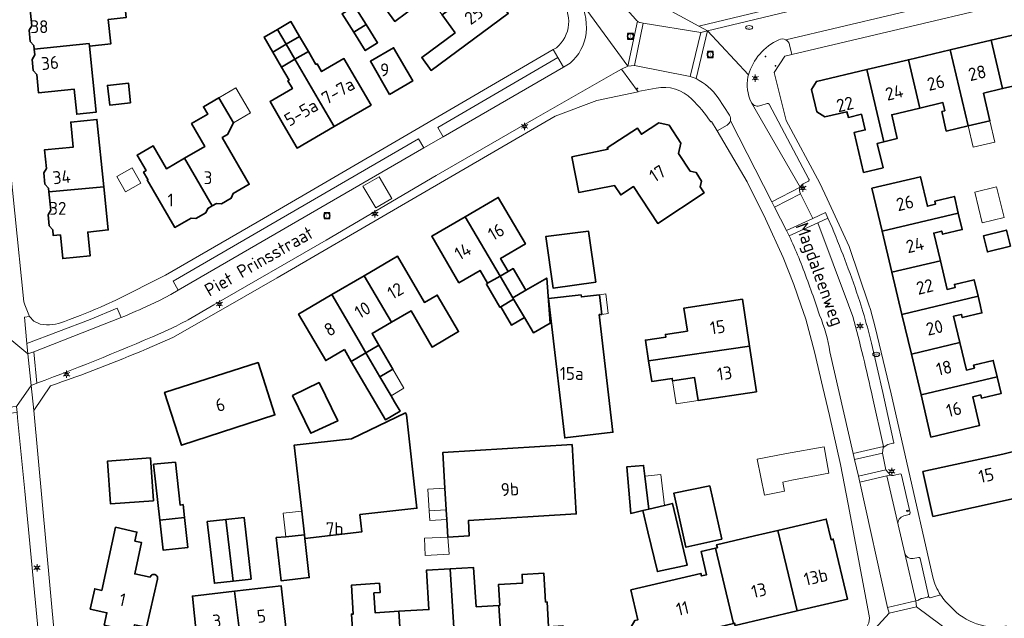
# Model space of a CAD drawing. Header units: metres. Extents: x 140853 to 145288, y 474558 to 480269.
# Tile 411 of 428: x 144283 to 144420, y 479456 to 479540. Entities that reach past the tile are written whole.
import ezdxf
from ezdxf.enums import TextEntityAlignment as Align

# ---------------------------------------------------------------- set-up
doc = ezdxf.new("R2010")
doc.units = ezdxf.units.M
doc.header["$MEASUREMENT"] = 0
for name, color, linetype, lineweight in [('B-WE-KL-ET_LS_OV_LICHTMAST-S', 190, 'Continuous', 18), ('B-WE-KL-GAS_PUT-S', 30, 'Continuous', 18), ('B-WE-KL-WATER_BRANDLEIDING_PUT-S', 150, 'Continuous', 18), ('B-WE-KL-WATER_PUT-S', 170, 'Continuous', 18), ('B-WE-OG-BEBOUWING-G', 7, 'Continuous', 35), ('B-WE-OG-BEBOUWING_BIJGEBOUW-G', 7, 'Continuous', 18), ('B-WE-OG-BEBOUWING_HUISNUMMER-T18', 10, 'Continuous', 18), ('B-WE-OG-BEBOUWING_LUIFEL-G', 7, 'Continuous', 18), ('B-WE-OG-BEBOUWING_STRAATNAAM-T18', 10, 'Continuous', 18), ('B-WE-OG-TERREIN_ERF-G', 7, 'Continuous', 18), ('B-WE-RI-GWA_RIOOLPUT-S', 30, 'Continuous', 18), ('B-WE-VH-VERHARDING_BEDRIJFSVLOERPLAAT-G', 252, 'Continuous', 18), ('B-WE-VH-VERHARDING_BETONSTRAATSTEEN-G', 252, 'Continuous', 18), ('B-WE-VH-VERHARDING_STRAATBAKSTEEN-G', 252, 'Continuous', 18), ('B-WE-VH-VERHARDING_TEGEL-G', 252, 'Continuous', 18), ('X-XX-XX-ALGEMEEN-S', 7, 'Continuous', 18)]:
    doc.layers.add(name, color=color, linetype=linetype, lineweight=lineweight)
doc.styles.add('NLCS-ISO', font='txt')

# ---------------------------------------------------------------- blocks, each defined once
blk = doc.blocks.new('SIE-WEG_AFVALBAK_TYPE_01')
for radius in [0.25, 0.156]:
    blk.add_circle((0, 0), radius)
blk = doc.blocks.new('B-SIE-WEG_LICHTMAST-SO')
at = {"ltscale": 0.1}
for p, q in [((-1.1, 0.63), (-2.19, 1.27)), ((0, 1.27), (0, 2.53)), ((1.1, 0.63), (2.19, 1.27)), ((-1.1, -0.63), (-2.19, -1.27)), ((0, -1.27), (0, -2.53)), ((1.1, -0.63), (2.19, -1.27))]:
    blk.add_line(p, q, dxfattribs=at)
at = {"flags": 128}
for points in [[(-1.16, 0.5), (1.16, 0.5)], [(-1.16, -0.5), (1.16, -0.5)]]:
    blk.add_lwpolyline(points, dxfattribs=at)
at = {"ltscale": 0.1}
blk.add_circle((0, 0), 1.27, dxfattribs=at)
at = {"style": 'NLCS-ISO'}
blk.add_attdef('TYPE', text='', height=1.8, dxfattribs=at).set_placement((0, 2.53), align=Align.BOTTOM_CENTER)
blk = doc.blocks.new('SKL-WATERLEIDINGPUT-SO')
at = {"color": 0, "linetype": 'ByBlock', "lineweight": 18}
blk.add_ellipse((0, 0), major_axis=(2.5, 0), ratio=0.54, dxfattribs=at)
at = {"color": 0, "linetype": 'ByBlock', "lineweight": 18, "style": 'NLCS-ISO'}
blk.add_text('wl', height=1.8, dxfattribs=at).set_placement((0, 0), align=Align.MIDDLE_CENTER)
blk = doc.blocks.new('SRI-PUT_INSPECTIE-SO')
at = {"lineweight": -3, "flags": 128}
blk.add_lwpolyline([(-2, -2), (2, -2), (2, 2), (-2, 2)], close=True, dxfattribs=at)
at = {"lineweight": -3, "ltscale": 1.5}
blk.add_circle((0, 0), 2, dxfattribs=at)
at = {"ltscale": 0.1, "style": 'NLCS-ISO'}
blk.add_text('I', height=2.5, dxfattribs=at).set_placement((0, -0.01), align=Align.MIDDLE_CENTER)
blk = doc.blocks.new('SKL-GAS_PUT-SO')
at = {"color": 0, "linetype": 'ByBlock', "lineweight": 18}
blk.add_ellipse((0, 0), major_axis=(2.5, 0), ratio=0.601255, dxfattribs=at)
at = {"color": 0, "linetype": 'ByBlock', "lineweight": 18, "style": 'NLCS-ISO'}
blk.add_text('gas', height=1.8, dxfattribs=at).set_placement((0.12, 0.3), align=Align.MIDDLE_CENTER)
blk = doc.blocks.new('SIE-WEG_STRAATPOT_BRANDKRAAN-SO')
blk.add_ellipse((0, 0), major_axis=(-0.729, 0), ratio=0.685994)
at = {"style": 'NLCS-ISO'}
blk.add_text('BR', height=0.4, dxfattribs=at).set_placement((-0.3, -0.15))

msp = doc.modelspace()

# ---------------------------------------------------------------- linework, layer by layer
at = {"layer": 'B-WE-OG-BEBOUWING-G', "ltscale": 0.2, "flags": 128}
for points in [[(144343.76, 479537.928), (144339.075, 479534.458), (144340.386, 479532.688), (144351.141, 479540.613), (144347.964, 479544.904), (144341.913, 479540.423), (144343.76, 479537.928)], [(144284.451, 479541.531), (144284.722, 479538.892), (144284.354, 479538.271), (144284.517, 479536.69), (144285.003, 479536.157), (144285.055, 479535.655), (144292.717, 479536.425), (144292.755, 479536.057), (144295.736, 479536.363), (144295.385, 479539.784), (144297.872, 479540.039), (144297.589, 479542.803), (144292.12, 479542.241), (144284.451, 479541.531)], [(144337.31, 479543.61), (144334.082, 479541.22), (144335.354, 479539.503), (144338.581, 479541.896), (144337.31, 479543.61)], [(144331.332, 479539.089), (144329.729, 479541.648), (144327.988, 479540.582), (144329.597, 479538.014), (144331.332, 479539.089)], [(144318.982, 479538.405), (144317.111, 479537.315), (144318.326, 479535.228), (144320.197, 479536.318), (144318.982, 479538.405)], [(144320.197, 479536.318), (144322.068, 479537.407), (144320.853, 479539.494), (144318.982, 479538.405), (144320.197, 479536.318)], [(144329.597, 479538.014), (144331.206, 479535.445), (144332.936, 479536.529), (144331.332, 479539.089), (144329.597, 479538.014)], [(144424.209, 479538.256), (144418.454, 479536.896), (144420.05, 479530.141), (144423.939, 479531.055), (144424.203, 479529.936), (144423.765, 479529.833), (144424.413, 479527.088), (144426.72, 479527.634), (144424.209, 479538.256)], [(144321.412, 479534.231), (144323.283, 479535.32), (144322.068, 479537.407), (144320.197, 479536.318), (144321.412, 479534.231)], [(144417.368, 479529.51), (144420.05, 479530.141), (144418.454, 479536.896), (144412.735, 479535.544), (144415.243, 479524.935), (144418.279, 479525.653), (144417.368, 479529.51)], [(144292.717, 479536.425), (144285.055, 479535.655), (144285.138, 479534.844), (144284.77, 479534.223), (144284.93, 479532.661), (144285.417, 479532.128), (144285.682, 479529.541), (144290.637, 479530.05), (144290.994, 479526.573), (144293.7, 479526.851), (144292.755, 479536.057), (144292.717, 479536.425)], [(144319.541, 479533.141), (144321.412, 479534.231), (144320.197, 479536.318), (144318.326, 479535.228), (144319.541, 479533.141)], [(144334.605, 479529.344), (144337.841, 479531.23), (144335.157, 479535.835), (144331.922, 479533.949), (144334.605, 479529.344)], [(144411.558, 479526.963), (144412.206, 479524.217), (144415.243, 479524.935), (144412.735, 479535.544), (144406.931, 479534.172), (144408.525, 479527.431), (144411.732, 479528.185), (144411.996, 479527.066), (144411.558, 479526.963)], [(144319.541, 479533.141), (144320.598, 479531.327), (144320.437, 479531.233), (144321.065, 479530.155), (144317.953, 479528.344), (144319.835, 479525.097), (144321.716, 479521.852), (144326.865, 479524.851), (144324.977, 479528.092), (144321.412, 479534.231), (144319.541, 479533.141)], [(144326.865, 479524.851), (144332.014, 479527.849), (144330.126, 479531.09), (144328.24, 479534.33), (144325.128, 479532.519), (144324.5, 479533.599), (144324.339, 479533.505), (144323.283, 479535.32), (144321.412, 479534.231), (144324.977, 479528.092), (144326.865, 479524.851)], [(144401.127, 479532.799), (144403.506, 479522.739), (144405.371, 479523.207), (144404.592, 479526.506), (144408.525, 479527.431), (144406.931, 479534.172), (144401.127, 479532.799)], [(144403.506, 479522.739), (144401.127, 479532.799), (144394.104, 479531.139), (144393.403, 479530.007), (144394.174, 479526.902), (144395.278, 479526.215), (144398.36, 479526.911), (144398.548, 479526.134), (144400.377, 479526.576), (144400.904, 479524.378), (144399.348, 479524.005), (144400.677, 479518.462), (144403.4, 479519.115), (144402.586, 479522.509), (144403.506, 479522.739)], [(144298.505, 479528.163), (144298.218, 479530.895), (144295.267, 479530.584), (144295.6, 479527.857), (144298.505, 479528.163)], [(144312.836, 479525.366), (144310.804, 479528.858), (144308.647, 479527.606), (144309.254, 479526.56), (144307.014, 479525.26), (144308.857, 479522.085), (144306.008, 479520.43), (144309.881, 479513.793), (144310.48, 479514.14), (144311.175, 479514.084), (144312.533, 479514.868), (144312.822, 479515.505), (144315.05, 479516.812), (144311.281, 479523.308), (144312.025, 479523.739), (144312.836, 479525.366)], [(144294.765, 479516.472), (144293.802, 479525.856), (144290.162, 479525.472), (144290.518, 479522), (144286.499, 479521.588), (144286.764, 479519.008), (144286.396, 479518.387), (144286.557, 479516.816), (144287.044, 479516.283), (144287.097, 479515.764), (144294.765, 479516.472)], [(144377.906, 479516.437), (144378.075, 479517.263), (144377.316, 479518.441), (144376.503, 479518.627), (144374.889, 479521.109), (144375.193, 479522.519), (144373.558, 479525.057), (144372.152, 479525.362), (144369.708, 479523.773), (144369.156, 479524.62), (144364.938, 479521.87), (144365.052, 479521.68), (144360.02, 479520.631), (144360.977, 479515.662), (144365.974, 479516.624), (144366.831, 479515.331), (144368.581, 479516.492), (144371.992, 479511.351), (144378.442, 479515.629), (144377.906, 479516.437)], [(144306.008, 479520.43), (144303.513, 479518.981), (144301.669, 479522.158), (144299.412, 479520.848), (144300.651, 479518.712), (144300.306, 479518.511), (144300.911, 479517.469), (144300.815, 479517.414), (144304.662, 479510.784), (144306.94, 479512.104), (144307.612, 479512.051), (144308.985, 479512.832), (144309.281, 479513.446), (144309.881, 479513.793), (144306.008, 479520.43)], [(144403.259, 479510.277), (144413.878, 479512.797), (144413.329, 479515.104), (144410.586, 479514.452), (144410.69, 479514.014), (144409.575, 479513.749), (144408.603, 479517.858), (144401.841, 479516.253), (144403.259, 479510.277)], [(144294.765, 479516.472), (144287.097, 479515.764), (144287.363, 479513.179), (144286.994, 479512.558), (144287.153, 479511.006), (144287.64, 479510.473), (144287.725, 479509.647), (144288.711, 479509.749), (144289.05, 479506.446), (144292.88, 479506.839), (144292.54, 479510.152), (144295.384, 479510.444), (144294.765, 479516.472)], [(144351.128, 479504.663), (144350.067, 479506.475), (144353.545, 479508.511), (144349.756, 479514.984), (144345.115, 479512.267), (144350.009, 479504.015), (144351.128, 479504.663)], [(144344.264, 479503.078), (144347.207, 479504.801), (144348.26, 479503.001), (144350.009, 479504.015), (144345.115, 479512.267), (144340.475, 479509.551), (144344.264, 479503.078)], [(144411.374, 479506.149), (144410.46, 479510.013), (144411.578, 479510.278), (144411.682, 479509.84), (144414.426, 479510.492), (144413.878, 479512.797), (144403.259, 479510.277), (144404.619, 479504.546), (144411.374, 479506.149)], [(144363.333, 479503.181), (144362.312, 479510.291), (144356.364, 479509.525), (144357.398, 479502.328), (144363.333, 479503.181)], [(144421.145, 479508.179), (144420.586, 479510.428), (144417.394, 479509.634), (144417.924, 479507.377), (144421.145, 479508.179)], [(144331.063, 479504.047), (144334.85, 479497.566), (144337.593, 479499.165), (144340.539, 479494.122), (144344.226, 479496.277), (144341.254, 479501.362), (144339.484, 479500.328), (144335.721, 479506.769), (144331.063, 479504.047)], [(144406.013, 479498.671), (144416.625, 479501.19), (144416.076, 479503.497), (144413.333, 479502.845), (144413.437, 479502.407), (144412.323, 479502.142), (144411.374, 479506.149), (144404.619, 479504.546), (144406.013, 479498.671)], [(144333.118, 479494.367), (144332.164, 479495.999), (144334.85, 479497.566), (144331.063, 479504.047), (144326.573, 479501.424), (144330.358, 479494.946), (144331.311, 479493.314), (144333.118, 479494.367)], [(144350.1, 479499.739), (144351.897, 479500.791), (144351.787, 479500.978), (144350.009, 479504.015), (144348.26, 479503.001), (144348.097, 479502.905), (144349.988, 479499.674), (144350.1, 479499.739)], [(144350.009, 479504.015), (144351.787, 479500.978), (144353.579, 479502.027), (144351.819, 479505.064), (144351.128, 479504.663), (144350.009, 479504.015)], [(144351.787, 479500.978), (144351.897, 479500.791), (144353.399, 479498.224), (144354.642, 479496.101), (144356.969, 479497.463), (144356.512, 479503.727), (144353.579, 479502.027), (144351.787, 479500.978)], [(144328.313, 479493.754), (144329.267, 479492.122), (144331.311, 479493.314), (144330.358, 479494.946), (144326.573, 479501.424), (144321.915, 479498.702), (144325.697, 479492.229), (144328.313, 479493.754)], [(144361.304, 479501.415), (144356.764, 479500.89), (144357.13, 479497.727), (144359.01, 479481.457), (144365.725, 479482.233), (144363.83, 479498.637), (144364.168, 479498.676), (144363.852, 479501.408), (144361.339, 479501.117), (144361.304, 479501.415)], [(144416.625, 479501.19), (144406.013, 479498.671), (144407.329, 479493.128), (144414.086, 479494.732), (144413.21, 479498.406), (144414.325, 479498.671), (144414.429, 479498.233), (144417.173, 479498.885), (144416.908, 479500), (144416.625, 479501.19)], [(144353.399, 479498.224), (144351.897, 479500.791), (144350.1, 479499.739), (144351.603, 479497.172), (144353.399, 479498.224)], [(144384.779, 479494.219), (144383.786, 479500.776), (144375.639, 479499.541), (144376.122, 479496.348), (144373.057, 479495.883), (144373.113, 479495.517), (144370.265, 479495.086), (144370.702, 479492.206), (144384.779, 479494.219)], [(144331.311, 479493.314), (144333.265, 479489.971), (144335.071, 479491.024), (144333.118, 479494.367), (144331.311, 479493.314)], [(144419.304, 479489.958), (144418.755, 479492.265), (144416.012, 479491.613), (144416.117, 479491.175), (144414.998, 479490.909), (144414.086, 479494.732), (144407.329, 479493.128), (144408.679, 479487.436), (144419.304, 479489.958)], [(144331.311, 479493.314), (144329.267, 479492.122), (144334.028, 479483.973), (144336.073, 479485.165), (144335.293, 479486.5), (144334.811, 479487.324), (144333.265, 479489.971), (144331.311, 479493.314)], [(144377.601, 479486.66), (144385.738, 479487.893), (144384.779, 479494.219), (144370.702, 479492.206), (144371.139, 479489.322), (144373.996, 479489.755), (144374.052, 479489.389), (144377.117, 479489.853), (144377.601, 479486.66)], [(144316.284, 479491.969), (144303.244, 479487.786), (144305.602, 479480.435), (144318.609, 479484.651), (144316.284, 479491.969)], [(144321.075, 479487.363), (144323.641, 479482.098), (144327.38, 479483.83), (144324.779, 479489.168), (144321.075, 479487.363)], [(144417.005, 479487.439), (144417.108, 479487.001), (144419.852, 479487.653), (144419.304, 479489.958), (144408.679, 479487.436), (144410.069, 479481.579), (144416.841, 479483.186), (144415.889, 479487.174), (144417.005, 479487.439)], [(144322.781, 479467.448), (144330.731, 479468.34), (144330.459, 479470.765), (144338.409, 479471.656), (144336.95, 479484.665), (144336.81, 479484.957), (144329.272, 479481.345), (144321.322, 479480.453), (144322.354, 479471.254), (144322.728, 479467.92), (144322.781, 479467.448)], [(144342.725, 479467.639), (144345.709, 479467.822), (144345.58, 479469.939), (144360.632, 479470.859), (144360.041, 479480.521), (144342.005, 479479.418), (144342.308, 479474.467), (144342.494, 479471.413), (144342.575, 479470.095), (144342.725, 479467.639)], [(144426.934, 479474.153), (144425.536, 479480.521), (144420.068, 479479.188), (144408.95, 479476.748), (144410.329, 479470.509), (144426.934, 479474.153)], [(144301.69, 479472.671), (144301.266, 479478.656), (144295.288, 479478.232), (144295.712, 479472.247), (144301.69, 479472.671)], [(144306.026, 479470.37), (144305.826, 479472.147), (144305.409, 479472.1), (144304.738, 479478.07), (144301.697, 479477.777), (144302.573, 479469.982), (144306.026, 479470.37)], [(144369.919, 479471.34), (144370.724, 479471.53), (144370.179, 479476.1), (144369.997, 479477.627), (144367.686, 479477.439), (144368.21, 479470.936), (144369.919, 479471.34)], [(144379.237, 479474.789), (144374.22, 479473.73), (144375.898, 479466.221), (144380.902, 479467.339), (144379.237, 479474.789)], [(144370.724, 479471.53), (144369.919, 479471.34), (144370.62, 479468.371), (144371.932, 479462.813), (144376.062, 479463.696), (144374.028, 479472.31), (144372.919, 479472.048), (144370.724, 479471.53)], [(144302.573, 479469.982), (144303.043, 479465.794), (144306.496, 479466.182), (144306.026, 479470.37), (144302.573, 479469.982)], [(144309.197, 479469.785), (144310.177, 479461.204), (144312.815, 479461.493), (144311.754, 479470.077), (144309.197, 479469.785)], [(144311.754, 479470.077), (144312.815, 479461.493), (144315.295, 479461.764), (144314.312, 479470.369), (144311.754, 479470.077)], [(144388.72, 479468.552), (144391.408, 479457.341), (144398.441, 479458.994), (144396.455, 479467.339), (144396.134, 479467.262), (144395.477, 479470.14), (144388.72, 479468.552)], [(144382.521, 479455.591), (144382.69, 479455.631), (144382.765, 479455.31), (144391.408, 479457.341), (144388.72, 479468.552), (144385.46, 479467.786), (144382.703, 479467.148), (144380.191, 479466.558), (144380.292, 479466.13), (144380.033, 479466.069), (144382.521, 479455.591)], [(144322.781, 479467.448), (144322.728, 479467.92), (144320.122, 479467.675), (144318.8, 479467.551), (144319.49, 479461.529), (144323.409, 479461.978), (144322.781, 479467.448)], [(144382.521, 479455.591), (144380.033, 479466.069), (144378.026, 479465.597), (144378.78, 479462.386), (144378.08, 479462.221), (144378.002, 479462.552), (144368.238, 479460.258), (144369.215, 479456.101), (144368.796, 479456.003), (144368.262, 479455.127), (144368.647, 479453.492), (144369.509, 479452.924), (144369.938, 479453.025), (144370.102, 479452.324), (144379.866, 479454.619), (144379.789, 479454.949), (144382.521, 479455.591)], [(144335.909, 479457.285), (144336.405, 479449.324), (144343.895, 479449.79), (144343.026, 479463.191), (144339.731, 479463), (144340.086, 479457.528), (144335.909, 479457.285)], [(144349.808, 479458.093), (144346.675, 479457.911), (144346.32, 479463.382), (144343.026, 479463.191), (144343.895, 479449.79), (144350.351, 479450.191), (144349.808, 479458.093)], [(144349.808, 479458.093), (144350.351, 479450.191), (144359.047, 479450.731), (144358.766, 479455.262), (144356.77, 479455.138), (144356.556, 479458.581), (144356.346, 479458.568), (144356.095, 479462.61), (144353.071, 479462.422), (144353.145, 479461.225), (144349.773, 479461.015), (144349.954, 479458.101), (144349.808, 479458.093)], [(144312.989, 479460.081), (144307.111, 479459.413), (144307.941, 479451.645), (144313.952, 479452.288), (144312.989, 479460.081)], [(144313.952, 479452.288), (144320.366, 479452.973), (144319.501, 479460.822), (144312.989, 479460.081), (144313.952, 479452.288)], [(144336.405, 479449.324), (144335.909, 479457.285), (144332.583, 479457.092), (144332.413, 479459.837), (144333.271, 479459.89), (144333.191, 479461.188), (144329.298, 479460.946), (144329.549, 479456.904), (144329.29, 479456.888), (144329.504, 479453.434), (144327.508, 479453.31), (144327.789, 479448.789), (144336.405, 479449.324)]]:
    msp.add_lwpolyline(points, close=True, dxfattribs=at)
msp.add_lwpolyline([(144301.228, 479462.024), (144299.07, 479462.499), (144300.03, 479466.864), (144299.112, 479467.066), (144299.392, 479468.336), (144296.413, 479468.992), (144294.48, 479460.205), (144293.503, 479460.419), (144292.882, 479457.597), (144295.199, 479457.088), (144294.822, 479455.369), (144298.85, 479454.485), (144299.054, 479455.412), (144300.715, 479455.048), (144302.245, 479461.761), (144302.245, 479461.761, 1.0078499), (144301.228, 479462.024)], format="xyb", close=True, dxfattribs=at)
at = {"layer": 'B-WE-OG-BEBOUWING_BIJGEBOUW-G', "ltscale": 0.2, "flags": 128}
for points in [[(144312.836, 479525.366), (144315.218, 479526.752), (144313.188, 479530.241), (144310.804, 479528.858), (144312.836, 479525.366)], [(144418.279, 479525.653), (144415.243, 479524.935), (144415.944, 479521.972), (144418.977, 479522.697), (144418.279, 479525.653)], [(144297.814, 479515.736), (144299.947, 479516.977), (144298.706, 479519.11), (144296.573, 479517.869), (144297.814, 479515.736)], [(144420.252, 479512.185), (144419.211, 479516.471), (144416.167, 479515.723), (144417.205, 479511.445), (144420.252, 479512.185)], [(144335.071, 479491.024), (144333.265, 479489.971), (144334.811, 479487.324), (144336.609, 479488.375), (144335.071, 479491.024)], [(144374.052, 479489.389), (144374.536, 479486.196), (144377.601, 479486.66), (144377.117, 479489.853), (144374.052, 479489.389)], [(144389.924, 479479.301), (144385.837, 479478.468), (144386.867, 479473.46), (144389.652, 479474.034), (144389.394, 479475.289), (144390.649, 479475.547), (144395.831, 479476.554), (144395.195, 479480.216), (144389.924, 479479.301)], [(144372.919, 479472.048), (144372.404, 479476.365), (144370.179, 479476.1), (144370.724, 479471.53), (144372.919, 479472.048)], [(144342.494, 479471.413), (144342.308, 479474.467), (144339.932, 479474.322), (144340.119, 479471.268), (144342.494, 479471.413)], [(144320.122, 479467.675), (144322.728, 479467.92), (144322.354, 479471.254), (144319.778, 479470.974), (144320.122, 479467.675)], [(144342.725, 479467.639), (144339.453, 479467.469), (144339.577, 479465.083), (144342.894, 479465.228), (144342.725, 479467.639)]]:
    msp.add_lwpolyline(points, close=True, dxfattribs=at)
at = {"layer": 'B-WE-OG-BEBOUWING_LUIFEL-G', "ltscale": 0.2, "flags": 128}
for points in [[(144364.168, 479498.676), (144365.082, 479498.782), (144364.766, 479501.514), (144363.852, 479501.408), (144364.168, 479498.676)], [(144340.119, 479471.268), (144340.199, 479469.95), (144342.575, 479470.095), (144342.494, 479471.413), (144340.119, 479471.268)]]:
    msp.add_lwpolyline(points, close=True, dxfattribs=at)
at = {"layer": 'B-WE-OG-TERREIN_ERF-G', "ltscale": 0.2, "flags": 128}
for points in [[(144346.822, 479620.979), (144344.92, 479617.821), (144341.499, 479612.139), (144351.589, 479566.975), (144352.29, 479565.535), (144353.132, 479563.807), (144353.844, 479562.346), (144356.31, 479558.409), (144356.513, 479558.144), (144357.179, 479557.373), (144369.769, 479543.217), (144377.721, 479538.861), (144410.401, 479546.75), (144412.843, 479550.433), (144410.061, 479562.006), (144409.498, 479564.347), (144393.548, 479630.692), (144391.124, 479632.05), (144380.908, 479629.505), (144353.106, 479622.536), (144346.822, 479620.979)], [(144339.075, 479534.458), (144343.76, 479537.928), (144341.913, 479540.423), (144340.029, 479542.968), (144338.581, 479541.896), (144335.354, 479539.503), (144334.082, 479541.22), (144332.755, 479543.009), (144336.039, 479545.324), (144337.489, 479546.398), (144335.792, 479548.689), (144333.656, 479551.574), (144331.968, 479550.324), (144332.087, 479550.163), (144329.105, 479547.956), (144327.796, 479549.724), (144338.517, 479557.662), (144341.843, 479553.169), (144344.81, 479549.163), (144347.964, 479544.904), (144351.141, 479540.613), (144340.386, 479532.688), (144339.075, 479534.458)], [(144331.332, 479539.089), (144332.936, 479536.529), (144331.206, 479535.445), (144329.597, 479538.014), (144327.988, 479540.582), (144329.729, 479541.648), (144331.332, 479539.089)], [(144320.598, 479531.327), (144319.541, 479533.141), (144318.326, 479535.228), (144317.111, 479537.315), (144318.982, 479538.405), (144320.853, 479539.494), (144322.068, 479537.407), (144323.283, 479535.32), (144324.339, 479533.505), (144324.5, 479533.599), (144325.128, 479532.519), (144328.24, 479534.33), (144330.126, 479531.09), (144332.014, 479527.849), (144326.865, 479524.851), (144321.716, 479521.852), (144319.835, 479525.097), (144317.953, 479528.344), (144321.065, 479530.155), (144320.437, 479531.233), (144320.598, 479531.327)], [(144334.605, 479529.344), (144331.922, 479533.949), (144335.157, 479535.835), (144337.841, 479531.23), (144334.605, 479529.344)], [(144298.505, 479528.163), (144295.6, 479527.857), (144295.267, 479530.584), (144298.218, 479530.895), (144298.505, 479528.163)], [(144310.804, 479528.858), (144312.836, 479525.366), (144312.025, 479523.739), (144311.281, 479523.308), (144315.05, 479516.812), (144312.822, 479515.505), (144312.533, 479514.868), (144311.175, 479514.084), (144310.48, 479514.14), (144309.881, 479513.793), (144309.281, 479513.446), (144308.985, 479512.832), (144307.612, 479512.051), (144306.94, 479512.104), (144304.662, 479510.784), (144300.815, 479517.414), (144300.911, 479517.469), (144300.306, 479518.511), (144300.651, 479518.712), (144299.412, 479520.848), (144301.669, 479522.158), (144303.513, 479518.981), (144306.008, 479520.43), (144308.857, 479522.085), (144307.014, 479525.26), (144309.254, 479526.56), (144308.647, 479527.606), (144310.804, 479528.858)], [(144287.097, 479515.764), (144287.044, 479516.283), (144286.557, 479516.816), (144286.396, 479518.387), (144286.764, 479519.008), (144286.499, 479521.588), (144290.518, 479522), (144290.162, 479525.472), (144293.802, 479525.856), (144294.765, 479516.472), (144295.384, 479510.444), (144292.54, 479510.152), (144292.88, 479506.839), (144289.05, 479506.446), (144288.711, 479509.749), (144287.725, 479509.647), (144287.64, 479510.473), (144287.153, 479511.006), (144286.994, 479512.558), (144287.363, 479513.179), (144287.097, 479515.764)], [(144377.906, 479516.437), (144378.442, 479515.629), (144371.992, 479511.351), (144368.581, 479516.492), (144366.831, 479515.331), (144365.974, 479516.624), (144360.977, 479515.662), (144360.02, 479520.631), (144365.052, 479521.68), (144364.938, 479521.87), (144369.156, 479524.62), (144369.708, 479523.773), (144372.152, 479525.362), (144373.558, 479525.057), (144375.193, 479522.519), (144374.889, 479521.109), (144376.503, 479518.627), (144377.316, 479518.441), (144378.075, 479517.263), (144377.906, 479516.437)], [(144419.304, 479489.958), (144419.852, 479487.653), (144417.108, 479487.001), (144417.005, 479487.439), (144415.889, 479487.174), (144416.841, 479483.186), (144410.069, 479481.579), (144408.679, 479487.436), (144407.329, 479493.128), (144406.013, 479498.671), (144404.619, 479504.546), (144403.259, 479510.277), (144401.841, 479516.253), (144408.603, 479517.858), (144409.575, 479513.749), (144410.69, 479514.014), (144410.586, 479514.452), (144413.329, 479515.104), (144413.878, 479512.797), (144414.426, 479510.492), (144411.682, 479509.84), (144411.578, 479510.278), (144410.46, 479510.013), (144411.374, 479506.149), (144412.323, 479502.142), (144413.437, 479502.407), (144413.333, 479502.845), (144416.076, 479503.497), (144416.625, 479501.19), (144416.908, 479500), (144417.173, 479498.885), (144414.429, 479498.233), (144414.325, 479498.671), (144413.21, 479498.406), (144414.086, 479494.732), (144414.998, 479490.909), (144416.117, 479491.175), (144416.012, 479491.613), (144418.755, 479492.265), (144419.304, 479489.958)], [(144351.128, 479504.663), (144351.819, 479505.064), (144353.579, 479502.027), (144356.512, 479503.727), (144356.969, 479497.463), (144354.642, 479496.101), (144353.399, 479498.224), (144351.603, 479497.172), (144350.1, 479499.739), (144349.988, 479499.674), (144348.097, 479502.905), (144348.26, 479503.001), (144347.207, 479504.801), (144344.264, 479503.078), (144340.475, 479509.551), (144345.115, 479512.267), (144349.756, 479514.984), (144353.545, 479508.511), (144350.067, 479506.475), (144351.128, 479504.663)], [(144363.333, 479503.181), (144357.398, 479502.328), (144356.364, 479509.525), (144362.312, 479510.291), (144363.333, 479503.181)], [(144421.145, 479508.179), (144417.924, 479507.377), (144417.394, 479509.634), (144420.586, 479510.428), (144421.145, 479508.179)], [(144333.265, 479489.971), (144334.811, 479487.324), (144335.293, 479486.5), (144336.073, 479485.165), (144334.028, 479483.973), (144329.267, 479492.122), (144328.313, 479493.754), (144325.697, 479492.229), (144321.915, 479498.702), (144326.573, 479501.424), (144331.063, 479504.047), (144335.721, 479506.769), (144339.484, 479500.328), (144341.254, 479501.362), (144344.226, 479496.277), (144340.539, 479494.122), (144337.593, 479499.165), (144334.85, 479497.566), (144332.164, 479495.999), (144333.118, 479494.367), (144335.071, 479491.024), (144333.265, 479489.971)], [(144356.764, 479500.89), (144361.304, 479501.415), (144361.339, 479501.117), (144363.852, 479501.408), (144364.168, 479498.676), (144363.83, 479498.637), (144365.725, 479482.233), (144359.01, 479481.457), (144357.13, 479497.727), (144356.764, 479500.89)], [(144384.779, 479494.219), (144385.738, 479487.893), (144377.601, 479486.66), (144377.117, 479489.853), (144374.052, 479489.389), (144373.996, 479489.755), (144371.139, 479489.322), (144370.702, 479492.206), (144370.265, 479495.086), (144373.113, 479495.517), (144373.057, 479495.883), (144376.122, 479496.348), (144375.639, 479499.541), (144383.786, 479500.776), (144384.779, 479494.219)], [(144316.284, 479491.969), (144318.609, 479484.651), (144305.602, 479480.435), (144303.244, 479487.786), (144316.284, 479491.969)], [(144321.075, 479487.363), (144324.779, 479489.168), (144327.38, 479483.83), (144323.641, 479482.098), (144321.075, 479487.363)], [(144322.354, 479471.254), (144321.322, 479480.453), (144329.272, 479481.345), (144336.81, 479484.957), (144336.95, 479484.665), (144338.409, 479471.656), (144330.459, 479470.765), (144330.731, 479468.34), (144322.781, 479467.448), (144323.409, 479461.978), (144319.49, 479461.529), (144318.8, 479467.551), (144320.122, 479467.675), (144322.728, 479467.92), (144322.354, 479471.254)], [(144342.308, 479474.467), (144342.005, 479479.418), (144360.041, 479480.521), (144360.632, 479470.859), (144345.58, 479469.939), (144345.709, 479467.822), (144342.725, 479467.639), (144342.575, 479470.095), (144342.494, 479471.413), (144342.308, 479474.467)], [(144301.69, 479472.671), (144295.712, 479472.247), (144295.288, 479478.232), (144301.266, 479478.656), (144301.69, 479472.671)], [(144302.573, 479469.982), (144301.697, 479477.777), (144304.738, 479478.07), (144305.409, 479472.1), (144305.826, 479472.147), (144306.026, 479470.37), (144306.496, 479466.182), (144303.043, 479465.794), (144302.573, 479469.982)], [(144370.724, 479471.53), (144372.919, 479472.048), (144374.028, 479472.31), (144376.062, 479463.696), (144371.932, 479462.813), (144370.62, 479468.371), (144369.919, 479471.34), (144368.21, 479470.936), (144367.686, 479477.439), (144369.997, 479477.627), (144370.179, 479476.1), (144370.724, 479471.53)], [(144379.237, 479474.789), (144380.902, 479467.339), (144375.898, 479466.221), (144374.22, 479473.73), (144379.237, 479474.789)], [(144312.815, 479461.493), (144310.177, 479461.204), (144309.197, 479469.785), (144311.754, 479470.077), (144314.312, 479470.369), (144315.295, 479461.764), (144312.815, 479461.493)], [(144312.989, 479460.081), (144319.501, 479460.822), (144320.366, 479452.973), (144313.952, 479452.288), (144307.941, 479451.645), (144307.111, 479459.413), (144312.989, 479460.081)]]:
    msp.add_lwpolyline(points, close=True, dxfattribs=at)
for points in [[(144278.557, 479549.904), (144283.606, 479500.44), (144283.779, 479500), (144284.423, 479498.359), (144284.994, 479497.746), (144285.899, 479497.323), (144285.899, 479497.323, 0.1494227), (144289.278, 479497.684), (144289.278, 479497.684, 0.0157044), (144295.025, 479500), (144295.025, 479500), (144296.457, 479500.644), (144303.364, 479504.157), (144317.037, 479512.046), (144336.621, 479523.463), (144357.408, 479535.582), (144357.856, 479535.843), (144357.856, 479535.843, 0.4277733), (144358.398, 479542.552)], [(144434.745, 479545.333), (144390.688, 479534.906), (144389.698, 479534.672), (144388.197, 479532.393), (144389.892, 479525.703), (144394.574, 479516.966), (144394.574, 479516.966), (144395.59, 479514.769), (144398.656, 479508.143), (144401.422, 479500), (144401.636, 479499.37), (144402.289, 479496.912), (144404.499, 479487.618), (144406.636, 479478.206), (144410.304, 479462.055), (144410.304, 479462.055, 0.0781567), (144411.403, 479459.585), (144411.403, 479459.585, 0.0669361), (144412.905, 479457.829), (144412.905, 479457.829, 0.2595247), (144420.603, 479455.253)], [(144400.361, 479454.504, 0.338561), (144401.462, 479456.662), (144401.462, 479456.662), (144398.532, 479472.198), (144397.434, 479477.766), (144395.928, 479484.594), (144394.98, 479488.48), (144393.826, 479493.474), (144392.624, 479498), (144391.927, 479500), (144390.934, 479502.85), (144389.449, 479506.595), (144387.016, 479512.011), (144384.424, 479517.129), (144380.26, 479524.249), (144379.487, 479525.574), (144379.371, 479525.524), (144379.371, 479525.524, 0.052662), (144376.723, 479528.669), (144376.723, 479528.669, 0.2520937), (144371.752, 479530.218), (144371.752, 479530.218), (144369.228, 479529.744), (144369.235, 479529.69), (144363.512, 479528.485), (144357.67, 479526.307), (144335.704, 479513.544), (144318.943, 479503.746), (144312.392, 479500), (144304.406, 479495.434), (144300.76, 479493.854), (144300.76, 479493.854, -0.0150201), (144287.325, 479488.692), (144287.325, 479488.692), (144285.014, 479485.265), (144287.906, 479453.798)], [(144301.228, 479462.024, -1.0078499), (144302.245, 479461.761)]]:
    msp.add_lwpolyline(points, format="xyb", dxfattribs=at)
for points in [[(144295.385, 479539.784), (144295.736, 479536.363), (144292.755, 479536.057), (144293.7, 479526.851), (144290.994, 479526.573), (144290.637, 479530.05), (144285.682, 479529.541), (144285.417, 479532.128), (144284.93, 479532.661), (144284.77, 479534.223), (144285.138, 479534.844), (144285.055, 479535.655), (144285.055, 479535.655), (144285.003, 479536.157), (144284.517, 479536.69), (144284.354, 479538.271), (144284.722, 479538.892), (144284.451, 479541.531)], [(144423.939, 479531.055), (144420.05, 479530.141), (144417.368, 479529.51), (144418.279, 479525.653), (144415.243, 479524.935), (144412.206, 479524.217), (144412.206, 479524.217), (144411.558, 479526.963), (144411.996, 479527.066), (144411.732, 479528.185), (144408.525, 479527.431), (144404.592, 479526.506), (144405.371, 479523.207), (144403.506, 479522.739), (144402.586, 479522.509), (144403.4, 479519.115), (144400.677, 479518.462), (144399.348, 479524.005), (144400.904, 479524.378), (144400.377, 479526.576), (144398.548, 479526.134), (144398.36, 479526.911), (144395.278, 479526.215), (144394.174, 479526.902), (144393.403, 479530.007), (144394.104, 479531.139), (144401.127, 479532.799), (144406.931, 479534.172), (144412.735, 479535.544), (144418.454, 479536.896), (144424.209, 479538.256)], [(144426.934, 479474.153), (144410.329, 479470.509), (144408.95, 479476.748), (144420.068, 479479.188), (144425.536, 479480.521)], [(144369.215, 479456.101), (144368.238, 479460.258), (144378.002, 479462.552), (144378.08, 479462.221), (144378.78, 479462.386), (144378.026, 479465.597), (144380.033, 479466.069), (144380.292, 479466.13), (144380.191, 479466.558), (144382.703, 479467.148), (144385.46, 479467.786), (144388.72, 479468.552), (144395.477, 479470.14), (144396.134, 479467.262), (144396.455, 479467.339), (144398.441, 479458.994), (144391.408, 479457.341), (144391.408, 479457.341), (144382.765, 479455.31)], [(144302.245, 479461.761), (144300.715, 479455.048), (144299.054, 479455.412), (144298.85, 479454.485), (144294.822, 479455.369), (144295.199, 479457.088), (144292.882, 479457.597), (144293.503, 479460.419), (144294.48, 479460.205), (144296.413, 479468.992), (144299.392, 479468.336), (144299.112, 479467.066), (144300.03, 479466.864), (144299.07, 479462.499), (144301.228, 479462.024)], [(144329.504, 479453.434), (144329.29, 479456.888), (144329.549, 479456.904), (144329.298, 479460.946), (144333.191, 479461.188), (144333.271, 479459.89), (144332.413, 479459.837), (144332.583, 479457.092), (144335.909, 479457.285), (144340.086, 479457.528), (144339.731, 479463), (144343.026, 479463.191), (144346.32, 479463.382), (144346.675, 479457.911), (144346.675, 479457.911), (144349.808, 479458.093), (144349.954, 479458.101), (144349.773, 479461.015), (144353.145, 479461.225), (144353.071, 479462.422), (144356.095, 479462.61), (144356.346, 479458.568), (144356.556, 479458.581), (144356.77, 479455.138)]]:
    msp.add_lwpolyline(points, dxfattribs=at)
at = {"layer": 'B-WE-VH-VERHARDING_BEDRIJFSVLOERPLAAT-G', "ltscale": 0.2, "flags": 128}
msp.add_lwpolyline([(144404.02, 479457.83), (144404.216, 479457.006), (144408.035, 479457.914), (144407.934, 479458.737), (144404.02, 479457.83)], close=True, dxfattribs=at)
at = {"layer": 'B-WE-VH-VERHARDING_BETONSTRAATSTEEN-G', "ltscale": 0.2, "flags": 128}
for points in [[(144393.05, 479517.521), (144387.492, 479527.955), (144387.492, 479527.955, 0.3832197), (144387.229, 479528.084), (144387.229, 479528.084), (144386.358, 479527.786), (144386.358, 479527.786, -0.3700602), (144385.056, 479528.166), (144385.056, 479528.166), (144391.821, 479516.417), (144391.821, 479516.417, -0.1095578), (144392.241, 479516.855), (144392.241, 479516.855), (144393, 479517.259), (144393, 479517.259, 0.5117518), (144393.05, 479517.521)], [(144394.275, 479511.44), (144398.554, 479500), (144399.156, 479498.391), (144399.156, 479498.391, -0.0136545), (144401.92, 479487.126), (144401.92, 479487.126), (144403.433, 479480.262), (144403.409, 479480.104), (144404.065, 479480.545), (144404.771, 479480.697), (144404.771, 479480.697, 0.8207154), (144404.857, 479480.936), (144404.857, 479480.936), (144403.344, 479487.8), (144401.765, 479494.661), (144401.765, 479494.661, 0.013404), (144400.58, 479499.065), (144400.58, 479499.065), (144400.295, 479500), (144400.148, 479500.467), (144400.148, 479500.467, 0.0181041), (144396.273, 479510.793), (144396.273, 479510.793), (144395.705, 479512.1), (144394.275, 479511.44)], [(144282.948, 479451.296), (144283.754, 479451.296), (144287.015, 479450.852), (144289.142, 479450.356), (144289.142, 479450.356, -0.1957818), (144285.982, 479453.453), (144285.982, 479453.453, -0.0497382), (144285.627, 479454.561), (144285.627, 479454.561), (144283.753, 479474.032), (144282.74, 479484.246), (144282.685, 479484.98), (144279.494, 479484.693), (144277.721, 479484.534), (144280.133, 479459.414), (144280.145, 479459.287), (144280.145, 479459.287, -0.071307), (144279.763, 479456.677), (144279.763, 479456.677, -0.2722343), (144272.886, 479450.253), (144272.886, 479450.253), (144281.203, 479451.296), (144282.948, 479451.296)], [(144403.902, 479476.16), (144405.487, 479469.355), (144405.487, 479469.355, -0.3990037), (144406.269, 479470.573), (144406.269, 479470.573), (144407.019, 479470.756), (144407.019, 479470.756, 0.3464657), (144407.156, 479470.989), (144407.156, 479470.989), (144405.98, 479476.282), (144405.98, 479476.282, 0.3640207), (144405.755, 479476.428), (144405.755, 479476.428), (144404.999, 479476.242), (144404.999, 479476.242, -0.1522348), (144404.408, 479476.278), (144404.408, 479476.278), (144403.902, 479476.16)], [(144409.711, 479459.492), (144408.557, 479464.655), (144408.557, 479464.655, 0.4032665), (144408.32, 479464.803), (144408.32, 479464.803), (144407.571, 479464.65), (144407.571, 479464.65, -0.3697225), (144406.406, 479465.325), (144406.406, 479465.325), (144407.934, 479458.737), (144408.334, 479458.83), (144408.334, 479458.83, -0.1394738), (144408.821, 479459.082), (144408.821, 479459.082), (144409.536, 479459.253), (144409.536, 479459.253, 0.236068), (144409.681, 479459.323), (144409.681, 479459.323, 0.2480583), (144409.711, 479459.492)]]:
    msp.add_lwpolyline(points, format="xyb", close=True, dxfattribs=at)
for points in [[(144284.635, 479488.772), (144285.424, 479489.067), (144285.002, 479493.462), (144284.193, 479493.154), (144284.635, 479488.772)], [(144399.239, 479479.265), (144399.428, 479478.439), (144403.29, 479479.334), (144403.409, 479480.104), (144403.433, 479480.262), (144399.239, 479479.265)], [(144404.408, 479476.278), (144403.783, 479477.003), (144399.95, 479476.123), (144400.144, 479475.285), (144403.902, 479476.16), (144404.408, 479476.278)]]:
    msp.add_lwpolyline(points, close=True, dxfattribs=at)
at = {"layer": 'B-WE-VH-VERHARDING_STRAATBAKSTEEN-G', "ltscale": 0.2, "flags": 128}
for points in [[(144351.81, 479553.058), (144360.687, 479543.047), (144367.793, 479533.261), (144369.146, 479539.529), (144369.146, 479539.529, -0.0859017), (144368.909, 479539.793), (144368.909, 479539.793), (144356.255, 479553.9), (144354.417, 479555.925), (144353.145, 479557.62), (144352.371, 479558.917), (144349.086, 479556.88), (144349.086, 479556.88, 0.0443357), (144351.81, 479553.058)], [(144411.304, 479545.988), (144378.921, 479538.201), (144384.634, 479532.065), (144384.634, 479532.065, -0.2202314), (144388.857, 479536.937), (144388.857, 479536.937, -0.2543356), (144389.836, 479536.944), (144389.836, 479536.944), (144412.269, 479542.261), (144411.304, 479545.988)], [(144369.146, 479539.529), (144367.793, 479533.261), (144368.724, 479533.36), (144369.95, 479539.276), (144369.551, 479539.336), (144369.551, 479539.336, -0.110685), (144369.146, 479539.529)], [(144382.103, 479525.665), (144387.869, 479514.369), (144391.821, 479516.417), (144385.056, 479528.166), (144384.999, 479528.266), (144384.999, 479528.266, -0.1622838), (144384.555, 479531.766), (144384.555, 479531.766, -0.0102047), (144384.634, 479532.065), (144384.634, 479532.065), (144378.921, 479538.201), (144377.318, 479531.529), (144377.318, 479531.529, -0.1278834), (144380.396, 479528.876), (144380.396, 479528.876), (144381.986, 479526.447), (144381.986, 479526.447, -0.2083674), (144382.103, 479525.665)], [(144391.872, 479515.472), (144393.608, 479512.049), (144395.378, 479512.851), (144395.705, 479512.1), (144396.273, 479510.793), (144396.273, 479510.793, -0.0181041), (144400.148, 479500.467), (144400.148, 479500.467), (144400.295, 479500), (144400.58, 479499.065), (144400.58, 479499.065, -0.013404), (144401.765, 479494.661), (144401.765, 479494.661), (144403.344, 479487.8), (144404.857, 479480.936), (144404.857, 479480.936, -0.8207154), (144404.771, 479480.697), (144404.771, 479480.697), (144404.065, 479480.545), (144403.409, 479480.104), (144403.29, 479479.334), (144403.783, 479477.003), (144404.408, 479476.278), (144404.408, 479476.278, 0.1522348), (144404.999, 479476.242), (144404.999, 479476.242), (144405.755, 479476.428), (144405.755, 479476.428, -0.3640207), (144405.98, 479476.282), (144405.98, 479476.282), (144407.156, 479470.989), (144407.156, 479470.989, -0.3464657), (144407.019, 479470.756), (144407.019, 479470.756), (144406.269, 479470.573), (144406.269, 479470.573, 0.3990037), (144405.487, 479469.355), (144405.487, 479469.355), (144406.406, 479465.325), (144406.406, 479465.325, 0.3697225), (144407.571, 479464.65), (144407.571, 479464.65), (144408.32, 479464.803), (144408.32, 479464.803, -0.4032665), (144408.557, 479464.655), (144408.557, 479464.655), (144409.711, 479459.492), (144409.711, 479459.492, -0.2480583), (144409.681, 479459.323), (144409.681, 479459.323), (144409.935, 479459.169), (144411.403, 479459.585), (144411.403, 479459.585, -0.0781567), (144410.304, 479462.055), (144410.304, 479462.055), (144406.636, 479478.206), (144404.499, 479487.618), (144402.289, 479496.912), (144401.636, 479499.37), (144401.422, 479500), (144398.656, 479508.143), (144395.59, 479514.769), (144394.574, 479516.966), (144389.892, 479525.703), (144388.197, 479532.393), (144389.698, 479534.672), (144390.688, 479534.906), (144390.352, 479536.268), (144390.352, 479536.268, 0.2163732), (144389.836, 479536.944), (144389.836, 479536.944, 0.2543356), (144388.857, 479536.937), (144388.857, 479536.937, 0.2202314), (144384.634, 479532.065), (144384.634, 479532.065, 0.0102047), (144384.555, 479531.766), (144384.555, 479531.766, 0.1622838), (144384.999, 479528.266), (144384.999, 479528.266), (144385.056, 479528.166), (144385.056, 479528.166, 0.3700602), (144386.358, 479527.786), (144386.358, 479527.786), (144387.229, 479528.084), (144387.229, 479528.084, -0.3832197), (144387.492, 479527.955), (144387.492, 479527.955), (144393.05, 479517.521), (144393.05, 479517.521, -0.5117518), (144393, 479517.259), (144393, 479517.259), (144392.241, 479516.855), (144392.241, 479516.855, 0.1095578), (144391.821, 479516.417), (144391.821, 479516.417, 0.2571364), (144391.872, 479515.472)], [(144296.457, 479500.644), (144295.025, 479500), (144295.025, 479500, -0.0157044), (144289.278, 479497.684), (144289.278, 479497.684, -0.1494227), (144285.899, 479497.323), (144285.899, 479497.323), (144284.994, 479497.746), (144284.423, 479498.359), (144283.725, 479498.277), (144284.061, 479494.602), (144292.863, 479497.95), (144296.633, 479499.56), (144297.204, 479498.223), (144297.204, 479498.223, 0.006714), (144301.23, 479500), (144301.23, 479500), (144302.516, 479500.595), (144304.11, 479501.448), (144305.135, 479502.036), (144304.42, 479503.282), (144338.636, 479523.156), (144339.371, 479521.877), (144342.054, 479523.428), (144341.316, 479524.716), (144358.058, 479534.468), (144357.408, 479535.582), (144336.621, 479523.463), (144317.037, 479512.046), (144303.364, 479504.157), (144296.457, 479500.644)], [(144287.325, 479488.692, 0.0150201), (144300.76, 479493.854), (144300.76, 479493.854), (144304.406, 479495.434), (144312.392, 479500), (144318.943, 479503.746), (144335.704, 479513.544), (144357.67, 479526.307), (144363.512, 479528.485), (144369.235, 479529.69), (144366.919, 479532.871), (144366.079, 479532.411), (144355.04, 479526.088), (144341.118, 479518.029), (144325.744, 479509.038), (144310.109, 479500), (144306.523, 479497.917), (144306.523, 479497.917, -0.0100761), (144303.835, 479496.544), (144303.835, 479496.544, -0.0136154), (144285.424, 479489.067), (144285.424, 479489.067), (144284.635, 479488.772), (144285.014, 479485.265), (144287.325, 479488.692)], [(144382.103, 479525.665, 0.2083674), (144381.986, 479526.447), (144381.986, 479526.447), (144380.396, 479528.876), (144380.396, 479528.876, 0.1278834), (144377.318, 479531.529), (144377.318, 479531.529), (144376.516, 479531.816), (144368.724, 479533.36), (144367.793, 479533.261), (144366.919, 479532.871), (144369.235, 479529.69), (144369.228, 479529.744), (144371.752, 479530.218), (144371.752, 479530.218, -0.2520937), (144376.723, 479528.669), (144376.723, 479528.669, -0.052662), (144379.371, 479525.524), (144379.371, 479525.524), (144379.487, 479525.574), (144380.26, 479524.249), (144381.643, 479525.065), (144381.643, 479525.065, 0.2), (144382.103, 479525.665)], [(144387.869, 479514.369), (144388.27, 479513.611), (144391.872, 479515.472), (144391.872, 479515.472, -0.2571364), (144391.821, 479516.417), (144391.821, 479516.417), (144387.869, 479514.369)], [(144391.631, 479506.598, -0.0113873), (144394.058, 479500), (144394.058, 479500), (144394.545, 479498.553), (144394.545, 479498.553, -0.0589007), (144395.975, 479493.456), (144395.975, 479493.456), (144399.239, 479479.265), (144403.433, 479480.262), (144401.92, 479487.126), (144401.92, 479487.126, 0.0136545), (144399.156, 479498.391), (144399.156, 479498.391), (144398.554, 479500), (144394.275, 479511.44), (144390.301, 479509.607), (144390.301, 479509.607, -0.011296), (144391.631, 479506.598)], [(144400.753, 479453.204), (144402.088, 479447.613), (144404.96, 479441.484), (144406.967, 479445.354), (144406.967, 479445.354, -0.0854303), (144414.181, 479452.444), (144414.181, 479452.444), (144414.907, 479452.772), (144408.035, 479457.914), (144404.216, 479457.006), (144400.753, 479453.204)]]:
    msp.add_lwpolyline(points, format="xyb", close=True, dxfattribs=at)
for points in [[(144378.921, 479538.201), (144411.304, 479545.988), (144412.124, 479546.198), (144414.505, 479550.353), (144414.397, 479550.804), (144412.843, 479550.433), (144410.401, 479546.75), (144377.721, 479538.861), (144378.921, 479538.201)], [(144376.516, 479531.816), (144377.967, 479537.972), (144369.95, 479539.276), (144368.724, 479533.36), (144376.516, 479531.816)], [(144378.921, 479538.201), (144377.967, 479537.972), (144376.516, 479531.816), (144377.318, 479531.529), (144378.921, 479538.201)], [(144358.058, 479534.468), (144341.316, 479524.716), (144342.054, 479523.428), (144358.824, 479533.154), (144358.058, 479534.468)], [(144339.371, 479521.877), (144338.636, 479523.156), (144304.42, 479503.282), (144305.135, 479502.036), (144339.371, 479521.877)], [(144332.681, 479513.501), (144330.89, 479516.563), (144333.169, 479517.858), (144334.936, 479514.811), (144332.681, 479513.501)], [(144330.89, 479516.563), (144332.681, 479513.501), (144334.936, 479514.811), (144333.169, 479517.858), (144330.89, 479516.563)], [(144393.608, 479512.049), (144391.872, 479515.472), (144388.27, 479513.611), (144389.911, 479510.375), (144393.608, 479512.049)], [(144395.705, 479512.1), (144395.378, 479512.851), (144393.608, 479512.049), (144389.911, 479510.375), (144390.301, 479509.607), (144394.275, 479511.44), (144395.705, 479512.1)], [(144297.204, 479498.223), (144296.633, 479499.56), (144292.863, 479497.95), (144284.061, 479494.602), (144284.193, 479493.154), (144285.002, 479493.462), (144297.204, 479498.223)], [(144276.773, 479494.5), (144277.641, 479485.373), (144279.407, 479485.536), (144282.621, 479485.834), (144284.635, 479488.772), (144284.193, 479493.154), (144281.955, 479495.046), (144281.838, 479495.033), (144278.461, 479494.678), (144276.773, 479494.5)], [(144403.29, 479479.334), (144399.428, 479478.439), (144399.95, 479476.123), (144403.783, 479477.003), (144403.29, 479479.334)], [(144405.487, 479469.355), (144403.902, 479476.16), (144400.144, 479475.285), (144404.02, 479457.83), (144407.934, 479458.737), (144406.406, 479465.325), (144405.487, 479469.355)]]:
    msp.add_lwpolyline(points, close=True, dxfattribs=at)
for points in [[(144423.726, 479545.027), (144413.095, 479542.442), (144413.095, 479542.442), (144412.269, 479542.261), (144389.836, 479536.944), (144389.836, 479536.944, -0.2163732), (144390.352, 479536.268), (144390.352, 479536.268), (144390.688, 479534.906), (144434.745, 479545.333)], [(144360.687, 479543.047, -0.1809309), (144361.991, 479537.864), (144361.991, 479537.864, -0.189236), (144359.77, 479533.706), (144359.77, 479533.706), (144358.824, 479533.154), (144342.054, 479523.428), (144339.371, 479521.877), (144305.135, 479502.036), (144304.11, 479501.448), (144302.516, 479500.595), (144301.23, 479500), (144301.23, 479500, -0.006714), (144297.204, 479498.223), (144297.204, 479498.223), (144285.002, 479493.462), (144285.424, 479489.067), (144285.424, 479489.067, 0.0136154), (144303.835, 479496.544), (144303.835, 479496.544, 0.0100761), (144306.523, 479497.917), (144306.523, 479497.917), (144310.109, 479500), (144325.744, 479509.038), (144341.118, 479518.029), (144355.04, 479526.088), (144366.079, 479532.411), (144366.079, 479532.411), (144366.919, 479532.871), (144367.793, 479533.261), (144360.687, 479543.047)], [(144358.398, 479542.552, -0.4277733), (144357.856, 479535.843), (144357.856, 479535.843), (144357.408, 479535.582), (144358.058, 479534.468), (144358.824, 479533.154), (144359.77, 479533.706), (144359.77, 479533.706, 0.189236), (144361.991, 479537.864), (144361.991, 479537.864, 0.1809309), (144360.687, 479543.047)], [(144368.909, 479539.793, 0.0859017), (144369.146, 479539.529), (144369.146, 479539.529, 0.110685), (144369.551, 479539.336), (144369.551, 479539.336), (144369.95, 479539.276), (144377.967, 479537.972), (144378.921, 479538.201), (144377.721, 479538.861), (144369.769, 479543.217)], [(144400.753, 479453.204), (144404.216, 479457.006), (144404.02, 479457.83), (144400.144, 479475.285), (144399.95, 479476.123), (144399.428, 479478.439), (144399.428, 479478.439), (144399.239, 479479.265), (144395.975, 479493.456), (144395.975, 479493.456, 0.0589007), (144394.545, 479498.553), (144394.545, 479498.553), (144394.058, 479500), (144394.058, 479500, 0.0113873), (144391.631, 479506.598), (144391.631, 479506.598, 0.011296), (144390.301, 479509.607), (144390.301, 479509.607), (144389.911, 479510.375), (144388.27, 479513.611), (144387.869, 479514.369), (144382.103, 479525.665), (144382.103, 479525.665, -0.2), (144381.643, 479525.065), (144381.643, 479525.065), (144380.26, 479524.249), (144384.424, 479517.129), (144387.016, 479512.011), (144389.449, 479506.595), (144390.934, 479502.85), (144391.927, 479500), (144392.624, 479498), (144393.826, 479493.474), (144394.98, 479488.48), (144395.928, 479484.594), (144397.434, 479477.766), (144398.532, 479472.198), (144401.462, 479456.662), (144401.462, 479456.662, -0.338561), (144400.361, 479454.504)], [(144420.603, 479455.253, -0.2595247), (144412.905, 479457.829), (144412.905, 479457.829, -0.0669361), (144411.403, 479459.585), (144411.403, 479459.585), (144409.935, 479459.169), (144409.681, 479459.323), (144409.681, 479459.323, -0.236068), (144409.536, 479459.253), (144409.536, 479459.253), (144408.821, 479459.082), (144408.821, 479459.082, 0.1394738), (144408.334, 479458.83), (144408.334, 479458.83), (144407.934, 479458.737), (144408.035, 479457.914), (144414.907, 479452.772)]]:
    msp.add_lwpolyline(points, format="xyb", dxfattribs=at)
at = {"layer": 'B-WE-VH-VERHARDING_TEGEL-G', "ltscale": 0.2, "flags": 128}
for points in [[(144278.557, 479549.904), (144278.398, 479551.459), (144273.631, 479598.156), (144273.631, 479598.156, -0.0692915), (144273.827, 479599.6), (144273.827, 479599.6), (144272.508, 479599.6), (144271.119, 479599.493), (144271.137, 479597.913), (144271.235, 479596.859), (144272.438, 479585.438), (144274.978, 479560.949), (144277.403, 479537.134), (144281.279, 479500), (144281.717, 479495.847), (144281.838, 479495.033), (144281.955, 479495.046), (144284.193, 479493.154), (144284.061, 479494.602), (144283.725, 479498.277), (144284.423, 479498.359), (144283.779, 479500), (144283.606, 479500.44), (144278.557, 479549.904)], [(144284.635, 479488.772), (144282.621, 479485.834), (144282.685, 479484.98), (144282.74, 479484.246), (144283.753, 479474.032), (144285.627, 479454.561), (144285.627, 479454.561, 0.0497382), (144285.982, 479453.453), (144285.982, 479453.453, 0.1957818), (144289.142, 479450.356), (144289.142, 479450.356), (144289.568, 479451.396), (144287.906, 479453.798), (144285.014, 479485.265), (144284.635, 479488.772)]]:
    msp.add_lwpolyline(points, format="xyb", close=True, dxfattribs=at)

# ---------------------------------------------------------------- block references
at = {"layer": 'B-WE-KL-ET_LS_OV_LICHTMAST-S', "xscale": 0.2, "yscale": 0.2, "zscale": 0.2}
for p in [(144385.583, 479531.597), (144353.42, 479524.863), (144392.215, 479516.274), (144332.552, 479512.672), (144310.879, 479500.1), (144400.191, 479497.053), (144289.576, 479490.33), (144404.598, 479476.798), (144285.46, 479463.357)]:
    msp.add_blockref('B-SIE-WEG_LICHTMAST-SO', p, dxfattribs=at)
at = {"layer": 'B-WE-KL-GAS_PUT-S', "xscale": 0.2, "yscale": 0.2, "zscale": 0.2}
msp.add_blockref('SKL-GAS_PUT-SO', (144402.444, 479493.088), dxfattribs=at)
at = {"layer": 'B-WE-KL-WATER_BRANDLEIDING_PUT-S', "xscale": 0.2, "yscale": 0.2, "zscale": 0.2}
msp.add_blockref('SIE-WEG_STRAATPOT_BRANDKRAAN-SO', (144406.787, 479471.267), dxfattribs=at)
at = {"layer": 'B-WE-KL-WATER_PUT-S', "xscale": 0.2, "yscale": 0.2, "zscale": 0.2}
msp.add_blockref('SKL-WATERLEIDINGPUT-SO', (144384.721, 479538.655), dxfattribs=at)
at = {"layer": 'B-WE-RI-GWA_RIOOLPUT-S', "xscale": 0.2, "yscale": 0.2, "zscale": 0.2}
for p in [(144368.185, 479537.446), (144379.301, 479534.899), (144325.867, 479512.425)]:
    msp.add_blockref('SRI-PUT_INSPECTIE-SO', p, dxfattribs=at)
at = {"layer": 'X-XX-XX-ALGEMEEN-S', "xscale": 0.2, "yscale": 0.2, "zscale": 0.2}
for p in [(144387.005, 479534.628), (144388.398, 479533.316), (144369.134, 479530.166)]:
    msp.add_blockref('SIE-WEG_AFVALBAK_TYPE_01', p, dxfattribs=at)

# ---------------------------------------------------------------- texts
at = {"layer": 'B-WE-OG-BEBOUWING_HUISNUMMER-T18', "style": 'NLCS-ISO'}
for s, rotation, p in [('25', 36.5, (144346.338, 479540.378)), ('36', 5.9, (144287.263, 479533.724)), ('28', 13.3, (144416.515, 479532.327)), ('7-7a', 30.2, (144327.427, 479529.807)), ('26', 13.3, (144410.753, 479530.965)), ('24', 13.3, (144404.949, 479529.593)), ('22', 13.3, (144398.077, 479527.968)), ('5-5a', 30.2, (144322.278, 479526.808)), ('17', 33, (144371.936, 479518.313)), ('34', 5.9, (144288.897, 479517.813)), ('26', 13.4, (144406.442, 479514.189)), ('16', 30.3, (144349.457, 479510.174)), ('24', 13.4, (144407.831, 479508.335)), ('14', 30.3, (144344.816, 479507.457)), ('12', 30.3, (144335.41, 479501.954)), ('22', 13.4, (144409.208, 479502.533)), ('10', 30.3, (144330.836, 479499.282)), ('8', 30.3, (144326.262, 479496.609)), ('15', 8.6, (144380.328, 479496.899)), ('20', 13.4, (144410.563, 479496.824)), ('13', 8.6, (144381.304, 479490.456)), ('18', 13.4, (144411.896, 479491.206)), ('6', 17.8, (144310.986, 479486.069)), ('16', 13.4, (144413.266, 479485.431)), ('15', 12.4, (144417.774, 479476.238)), ('9b', 3.5, (144351.37, 479474.3)), ('13b', 13.2, (144394.01, 479462.061)), ('13', 13.2, (144386.088, 479460.2)), ('1', 347.6, (144297.38, 479458.903)), ('11', 13.2, (144375.435, 479457.687)), ('5', 6.1, (144316.735, 479456.608)), ('3', 6.1, (144310.521, 479455.944))]:
    msp.add_text(s, height=1.8, rotation=rotation, dxfattribs=at).set_placement(p, align=Align.MIDDLE_CENTER)
for s, p in [('38', (144285.793, 479538.774)), ('9', (144333.911, 479532.753)), ('3', (144309.29, 479517.719)), ('1', (144304.077, 479514.622)), ('32', (144288.364, 479513.451)), ('15a', (144359.991, 479490.435)), ('7b', (144326.935, 479468.806))]:
    msp.add_text(s, height=1.8, dxfattribs=at).set_placement(p, align=Align.MIDDLE_CENTER)
at = {"layer": 'B-WE-OG-BEBOUWING_STRAATNAAM-T18', "style": 'NLCS-ISO'}
for s, rotation, p in [('Magdaleenweg', 289.9, (144394.581, 479504.255)), ('Piet Prinsstraat', 29.8, (144316.389, 479506.073))]:
    msp.add_text(s, height=1.8, rotation=rotation, dxfattribs=at).set_placement(p, align=Align.MIDDLE_CENTER)

doc.saveas('drawing.dxf')
